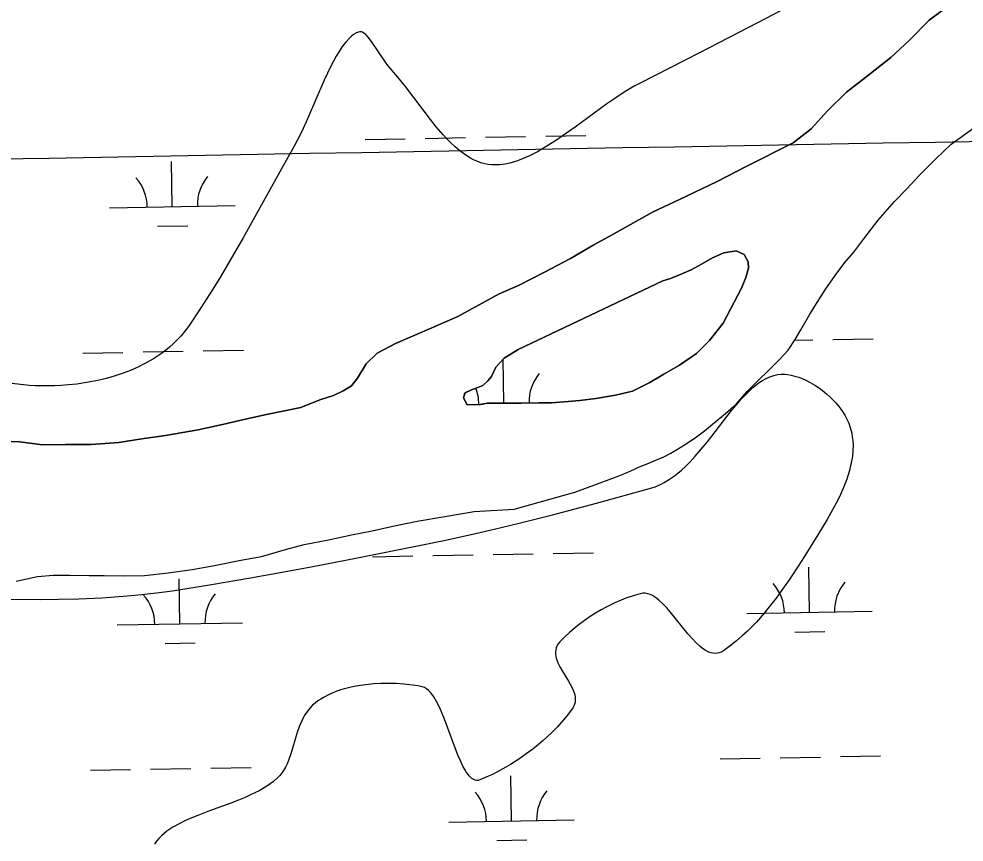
# Model space of a CAD drawing. Extents: x 3925854 to 3964121, y 224593 to 250589.
# Drawn here: x 3949311 to 3950065, y 235892 to 236548 of the extents above; entities that cross this region are included whole.
import ezdxf

# ---------------------------------------------------------------- set-up
doc = ezdxf.new("R2010")
doc.units = 0
for name, color, linetype in [('V-GRID-MAJR', 7, 'Continuous'), ('V-SITE-VEGE', 7, 'Continuous'), ('V-TOPO-SHOR', 7, 'Continuous'), ('V-WETL-SWMP', 7, 'Continuous')]:
    doc.layers.add(name, color=color, linetype=linetype)

msp = doc.modelspace()

# ---------------------------------------------------------------- linework, layer by layer
at = {"layer": 'V-GRID-MAJR'}
msp.add_spline([(3930006.603, 236087.686), (3935327.129, 236182.494), (3940647.643, 236278.076), (3945968.142, 236374.431), (3951288.627, 236471.56), (3956609.098, 236569.464), (3961929.554, 236668.141), (3961929.555, 236668.141)], degree=3, dxfattribs=at)
at = {"layer": 'V-SITE-VEGE'}
for points in [[(3949930.848, 236561.032), (3949899.819, 236544.804), (3949853.165, 236520.703), (3949806.26, 236496.755), (3949802.207, 236494.605), (3949794.394, 236490.001), (3949786.857, 236485.115), (3949779.736, 236480.195), (3949754.456, 236461.761), (3949744.13, 236454.423), (3949739.63, 236451.366), (3949731.498, 236446.153), (3949724.412, 236442.037), (3949718.042, 236438.764), (3949712.531, 236436.327), (3949707.753, 236434.554), (3949703.616, 236433.308), (3949700.032, 236432.473), (3949696.925, 236431.946), (3949694.228, 236431.652), (3949691.889, 236431.527), (3949687.836, 236431.621), (3949684.836, 236431.963), (3949682.61, 236432.379), (3949679.306, 236433.272), (3949676.05, 236434.498), (3949673.549, 236435.666), (3949671.168, 236436.933), (3949666.66, 236439.753), (3949662.55, 236442.803), (3949658.79, 236445.975), (3949655.337, 236449.201), (3949652.16, 236452.42), (3949649.227, 236455.589), (3949643.829, 236461.872), (3949639.19, 236467.647), (3949619.294, 236493.997)], [(3949619.294, 236493.997), (3949613.262, 236501.593), (3949605.494, 236510.645), (3949603.956, 236512.664), (3949592.316, 236530.042), (3949589.661, 236533.39), (3949587.675, 236535.434), (3949586.09, 236536.675), (3949584.926, 236537.314), (3949584.068, 236537.613), (3949582.809, 236537.744), (3949581.586, 236537.461), (3949579.722, 236536.55), (3949577.951, 236535.432), (3949576.261, 236534.14), (3949574.654, 236532.698), (3949571.653, 236529.472), (3949568.87, 236525.86), (3949566.318, 236522.048), (3949563.975, 236518.141), (3949559.816, 236510.346), (3949554.532, 236499.145), (3949541.224, 236468.309), (3949536.622, 236458.243), (3949533.603, 236452.154), (3949530.523, 236446.471), (3949520.38, 236428.459), (3949489.823, 236373.325), (3949479.673, 236355.64), (3949471.807, 236342.396), (3949465.725, 236332.477), (3949456.246, 236317.623), (3949446.271, 236302.804), (3949443.428, 236298.947), (3949440.479, 236295.388), (3949437.446, 236292.101), (3949434.349, 236289.066), (3949431.214, 236286.264), (3949428.05, 236283.679), (3949424.875, 236281.294), (3949421.705, 236279.094), (3949418.547, 236277.064), (3949412.204, 236273.413), (3949406.019, 236270.32), (3949400.039, 236267.705), (3949394.294, 236265.497), (3949388.804, 236263.638), (3949383.581, 236262.075), (3949378.631, 236260.766), (3949373.954, 236259.673), (3949365.119, 236257.965), (3949357.363, 236256.828), (3949350.586, 236256.097), (3949344.692, 236255.655), (3949339.574, 236255.415), (3949330.745, 236255.313), (3949324.263, 236255.497), (3949319.504, 236255.775), (3949312.548, 236256.414), (3949305.849, 236257.309)], [(3949842.487, 236191.233), (3949846.159, 236194.895), (3949850.257, 236199.304), (3949854.83, 236204.577), (3949859.932, 236210.82), (3949879.222, 236235.642), (3949883.052, 236240.307), (3949887.146, 236245.013), (3949891.545, 236249.656), (3949896.204, 236254.018), (3949898.676, 236256.068), (3949901.252, 236257.995), (3949903.943, 236259.767), (3949906.757, 236261.346), (3949909.702, 236262.692), (3949912.795, 236263.759), (3949916.047, 236264.494), (3949918.836, 236264.766), (3949921.792, 236264.711), (3949923.838, 236264.496), (3949926.654, 236264), (3949930.52, 236262.984), (3949932.773, 236262.231), (3949935.374, 236261.221), (3949938.366, 236259.884), (3949941.786, 236258.131), (3949945.665, 236255.853), (3949950.009, 236252.914), (3949954.777, 236249.171)], [(3949954.777, 236249.171), (3949957.206, 236247.026), (3949959.69, 236244.63), (3949962.197, 236241.968), (3949964.687, 236239.017), (3949967.11, 236235.76), (3949969.469, 236232.029), (3949971.437, 236228.236), (3949972.541, 236225.678), (3949973.76, 236222.233), (3949974.958, 236217.58), (3949975.435, 236214.897), (3949975.799, 236211.809), (3949975.992, 236208.252), (3949975.937, 236204.158), (3949975.533, 236199.445), (3949974.659, 236194.026), (3949973.17, 236187.804), (3949970.989, 236180.923), (3949969.571, 236177.134), (3949967.915, 236173.098), (3949965.992, 236168.799), (3949963.79, 236164.232), (3949961.291, 236159.384), (3949955.385, 236148.825), (3949948.047, 236136.69), (3949936.961, 236118.985), (3949929.824, 236107.875), (3949925.03, 236100.67), (3949918.537, 236091.348), (3949914.749, 236086.183), (3949910.325, 236080.434), (3949905.125, 236074.081), (3949898.956, 236067.126), (3949895.551, 236063.558), (3949891.821, 236059.868), (3949887.723, 236056.065), (3949883.205, 236052.169), (3949878.202, 236048.207), (3949872.644, 236044.203), (3949870.868, 236043.168), (3949869.09, 236042.474), (3949867.905, 236042.194), (3949866.322, 236042.034), (3949864.208, 236042.181), (3949862.998, 236042.439), (3949861.615, 236042.88), (3949860.032, 236043.562), (3949858.222, 236044.561), (3949856.151, 236045.968), (3949853.78, 236047.881), (3949851.068, 236050.416), (3949847.963, 236053.693), (3949844.41, 236057.812), (3949830.363, 236075.271), (3949827.52, 236078.519), (3949824.485, 236081.697), (3949821.245, 236084.665), (3949819.576, 236085.992), (3949817.849, 236087.194), (3949816.066, 236088.243), (3949814.229, 236089.099), (3949812.33, 236089.724), (3949810.37, 236090.068), (3949808.349, 236090.078), (3949806.262, 236089.697), (3949800.681, 236088.003), (3949795.012, 236086.033), (3949791.195, 236084.559), (3949786.071, 236082.373), (3949779.196, 236079.054), (3949775.255, 236076.932), (3949770.756, 236074.3), (3949765.621, 236071.007), (3949759.789, 236066.852), (3949756.698, 236064.457), (3949753.421, 236061.76), (3949749.956, 236058.721), (3949746.292, 236055.282), (3949742.434, 236051.387), (3949740.998, 236049.648), (3949739.95, 236047.867), (3949739.448, 236046.656), (3949739.01, 236045.014), (3949738.801, 236042.779), (3949738.858, 236041.485), (3949739.067, 236039.986), (3949739.475, 236038.253), (3949740.134, 236036.25), (3949741.109, 236033.936), (3949742.45, 236031.265), (3949744.203, 236028.185), (3949749.256, 236019.928), (3949751.836, 236015.244), (3949752.963, 236012.774), (3949753.892, 236010.169), (3949754.503, 236007.437), (3949754.638, 236006.046), (3949754.638, 236004.627), (3949754.466, 236003.183), (3949754.101, 236001.713)], [(3949303.609, 236085.38), (3949328.486, 236085.187), (3949342.697, 236085.296), (3949358.925, 236085.664), (3949377.441, 236086.463), (3949387.298, 236087.076), (3949397.796, 236087.891), (3949408.97, 236088.954), (3949420.861, 236090.33), (3949433.507, 236092.091), (3949464.723, 236097.051), (3949495.867, 236102.37), (3949516.601, 236106.085), (3949544.22, 236111.215), (3949581.023, 236118.299), (3949630.097, 236128.009), (3949652.629, 236132.685), (3949675.126, 236137.688), (3949690.095, 236141.18), (3949710.008, 236146.009), (3949736.454, 236152.7), (3949771.487, 236161.938), (3949813.921, 236173.503), (3949818.316, 236174.945), (3949822.58, 236176.788), (3949825.355, 236178.228), (3949828.972, 236180.384), (3949833.66, 236183.655), (3949836.273, 236185.709), (3949839.204, 236188.206), (3949842.487, 236191.233)], [(3949754.101, 236001.713), (3949753.507, 236000.22), (3949752.645, 235998.71), (3949750.601, 235995.753), (3949748.433, 235992.843), (3949743.749, 235987.162), (3949740.404, 235983.49), (3949735.714, 235978.749), (3949729.132, 235972.725), (3949725.249, 235969.451), (3949720.737, 235965.865), (3949715.531, 235961.986), (3949709.582, 235957.857), (3949702.877, 235953.558), (3949699.381, 235951.463), (3949691.979, 235947.355), (3949688.135, 235945.407), (3949684.269, 235943.589), (3949678.606, 235941.242), (3949677.179, 235940.879), (3949675.79, 235940.867), (3949674.883, 235941.041), (3949673.697, 235941.491), (3949672.155, 235942.462), (3949670.32, 235944.178), (3949669.228, 235945.489), (3949668.001, 235947.211), (3949666.627, 235949.45), (3949665.087, 235952.325), (3949663.355, 235955.973), (3949661.407, 235960.536), (3949659.205, 235966.149), (3949650.452, 235989.72), (3949648.605, 235994.25), (3949646.579, 235998.809), (3949644.347, 236003.269), (3949641.91, 236007.386), (3949640.587, 236009.276), (3949639.186, 236011.007), (3949637.701, 236012.541), (3949636.124, 236013.831), (3949634.443, 236014.826), (3949632.651, 236015.467), (3949629.071, 236016.229), (3949625.041, 236016.891), (3949617.997, 236017.687), (3949612.114, 236018.064), (3949604.45, 236018.209), (3949599.594, 236018.105), (3949593.938, 236017.788), (3949587.4, 236017.136), (3949579.939, 236015.996), (3949576.007, 236015.197), (3949571.876, 236014.187), (3949567.57, 236012.928), (3949563.119, 236011.363), (3949558.573, 236009.434), (3949554, 236007.06), (3949551.765, 236005.698), (3949549.559, 236004.199), (3949547.403, 236002.544), (3949545.306, 236000.72), (3949543.291, 235998.71), (3949541.081, 235996.062), (3949539.137, 235993.199), (3949537.972, 235991.186), (3949536.565, 235988.389), (3949534.906, 235984.493), (3949532.997, 235979.085), (3949527.937, 235961.957), (3949526.11, 235956.698), (3949525.012, 235954.04), (3949523.724, 235951.344), (3949522.182, 235948.655), (3949520.314, 235946.03), (3949518.928, 235944.41), (3949517.418, 235942.845), (3949514.053, 235939.878), (3949511.571, 235938.006), (3949507.993, 235935.634), (3949502.8, 235932.665), (3949495.885, 235929.281), (3949491.429, 235927.332), (3949486.164, 235925.181), (3949479.981, 235922.801), (3949463.173, 235916.614), (3949453.766, 235912.998), (3949448.925, 235910.995), (3949443.95, 235908.773), (3949438.914, 235906.284), (3949433.913, 235903.464), (3949429.155, 235900.292), (3949426.886, 235898.528), (3949424.726, 235896.628), (3949422.696, 235894.574), (3949420.836, 235892.35), (3949419.182, 235889.937)]]:
    msp.add_lwpolyline(points, dxfattribs=at)
at = {"layer": 'V-TOPO-SHOR'}
for points in [[(3949271.279, 236212.378), (3949311.574, 236210.775), (3949330.126, 236208.346), (3949348.249, 236208.528), (3949368.793, 236208.536), (3949390.727, 236210.171), (3949409.224, 236213.177), (3949427.927, 236215.784), (3949454.061, 236220.28), (3949473.552, 236224.705), (3949492.84, 236229.133), (3949508.513, 236232.512), (3949535.844, 236238.228), (3949551.089, 236244.225), (3949561.927, 236247.758), (3949569.544, 236251.46), (3949576.149, 236255.554), (3949581.123, 236261.446), (3949587.853, 236272.993), (3949596.827, 236281.543), (3949611.251, 236289.141), (3949624.887, 236294.919), (3949642.131, 236302.345), (3949660.975, 236310.793), (3949680.404, 236321.26), (3949694.023, 236328.649), (3949709.461, 236335.453), (3949730.099, 236345.933), (3949750.73, 236356.818), (3949769.547, 236367.883), (3949783.568, 236375.477), (3949802.993, 236386.348), (3949816.608, 236394.138), (3949837.654, 236404.02), (3949867.714, 236418.424), (3949890.955, 236430.341), (3949928.423, 236449.25), (3949942.61, 236460.268), (3949955.756, 236474.701), (3949970.708, 236489.555), (3949986.093, 236501.593), (3950006.274, 236517.303), (3950021.038, 236530.947), (3950036.584, 236546.815), (3950058.365, 236563.549)], [(3949309.102, 236099.605), (3949325.979, 236103.402), (3949338.454, 236104.537), (3949351.544, 236104.469), (3949367.255, 236104.225), (3949379.137, 236104.146), (3949394.446, 236103.898), (3949411.158, 236104.269), (3949430.27, 236106.276), (3949449.373, 236109.087), (3949467.066, 236112.088), (3949487.964, 236116.53), (3949504.45, 236119.315), (3949523.726, 236124.947), (3949538.588, 236128.926), (3949557.883, 236132.748), (3949576.169, 236136.557), (3949592.649, 236139.949), (3949609.328, 236143.541), (3949628.62, 236147.563), (3949650.536, 236151.211), (3949674.057, 236155.276), (3949705.859, 236157.009), (3949754.255, 236170.591), (3949786.759, 236182.602), (3949794.781, 236185.906), (3949801.197, 236188.589), (3949805.002, 236190.643), (3949812.025, 236193.332), (3949817.641, 236195.603), (3949825.259, 236198.902), (3949830.869, 236201.78), (3949834.875, 236204.037), (3949841.678, 236208.334), (3949850.081, 236213.857), (3949857.675, 236219.573), (3949864.065, 236224.873), (3949874.452, 236233.237), (3949883.031, 236241.177), (3949891.592, 236250.932), (3949899.763, 236259.271), (3949909.338, 236268.432), (3949917.712, 236276.573), (3949924.284, 236283.89), (3949929.836, 236292.404), (3949934.391, 236300.104), (3949941.717, 236312.462), (3949947.461, 236321.785), (3949953.804, 236331.918), (3949961.742, 236343.479), (3949969.492, 236353.83), (3949976.658, 236361.956), (3949984.606, 236372.509), (3949995.933, 236387.527), (3950009.073, 236402.363), (3950018.642, 236412.128), (3950029.199, 236423.513), (3950041.958, 236436.329), (3950054.123, 236448.134), (3950072.318, 236461.006)], [(3949824.415, 236339.24), (3949709.174, 236284.499), (3949697.968, 236277.537), (3949691.394, 236270.421), (3949687.844, 236262.933), (3949685.059, 236259.482), (3949681.07, 236255.816), (3949676.857, 236254.162), (3949671.841, 236252.3), (3949668.034, 236250.449), (3949666.435, 236249.224), (3949666.24, 236248.618), (3949665.464, 236245.789), (3949668.337, 236240.381), (3949678.809, 236240.487), (3949684.637, 236241.554), (3949698.33, 236241.693), (3949711.624, 236241.628), (3949725.517, 236241.767), (3949735.385, 236241.867), (3949749.067, 236243.014), (3949758.324, 236243.713), (3949770.997, 236245.251), (3949786.677, 236248.03), (3949800.138, 236251.188), (3949813.964, 236257.973), (3949825.173, 236264.733), (3949837.586, 236271.908), (3949851.187, 236281.31), (3949861.554, 236291.685), (3949872.49, 236305.29), (3949887.111, 236333.231), (3949890.447, 236341.724), (3949892.788, 236349.197), (3949892.333, 236354.229), (3949889.253, 236360.24), (3949882.779, 236362.992), (3949872.926, 236361.483), (3949864.108, 236357.364), (3949855.295, 236352.441), (3949847.085, 236347.927), (3949837.66, 236344.005), (3949830.441, 236340.913), (3949824.415, 236339.24)]]:
    msp.add_lwpolyline(points, dxfattribs=at)
at = {"layer": 'V-WETL-SWMP'}
for p, q in [((3950054.123, 236448.134), (3950072.318, 236461.006)), ((3949587.088, 236451.823), (3949619.083, 236452.405)), ((3949635.08, 236452.696), (3949667.075, 236453.278)), ((3949683.072, 236453.569), (3949715.067, 236454.15)), ((3949731.064, 236454.441), (3949763.059, 236455.023)), ((3950041.958, 236436.33), (3950054.123, 236448.134)), ((3949433.444, 236398.279), (3949432.79, 236434.273)), ((3950029.199, 236423.512), (3950041.958, 236436.33)), ((3950018.641, 236412.127), (3950029.199, 236423.512)), ((3950009.074, 236402.363), (3950018.641, 236412.127)), ((3949383.452, 236397.37), (3949483.436, 236399.188)), ((3949995.933, 236387.528), (3950009.074, 236402.363)), ((3949984.606, 236372.51), (3949995.933, 236387.528)), ((3949421.727, 236382.633), (3949445.723, 236383.069)), ((3949976.658, 236361.957), (3949984.606, 236372.51)), ((3949969.491, 236353.829), (3949976.658, 236361.957)), ((3949961.742, 236343.479), (3949969.491, 236353.829)), ((3949953.804, 236331.919), (3949961.742, 236343.479)), ((3949947.462, 236321.785), (3949953.804, 236331.919)), ((3949941.717, 236312.463), (3949947.462, 236321.785)), ((3949934.391, 236300.104), (3949941.717, 236312.463)), ((3949929.837, 236292.404), (3949934.391, 236300.104)), ((3949924.285, 236283.89), (3949929.837, 236292.404)), ((3949929.474, 236291.847), (3949943.959, 236292.111)), ((3949959.956, 236292.402), (3949991.951, 236292.983)), ((3949362.147, 236281.532), (3949394.142, 236282.113)), ((3949410.139, 236282.404), (3949442.134, 236282.986)), ((3949458.131, 236283.277), (3949490.126, 236283.859)), ((3949917.713, 236276.573), (3949924.285, 236283.89)), ((3949697.771, 236241.687), (3949697.135, 236276.637)), ((3949909.338, 236268.432), (3949917.713, 236276.573)), ((3949899.764, 236259.272), (3949909.338, 236268.432)), ((3949891.592, 236250.932), (3949899.764, 236259.272)), ((3949883.032, 236241.178), (3949891.592, 236250.932)), ((3949668.19, 236240.659), (3949681.018, 236240.892)), ((3949733.82, 236241.852), (3949735.577, 236241.884)), ((3949874.453, 236233.237), (3949883.032, 236241.178)), ((3949864.065, 236224.874), (3949874.453, 236233.237)), ((3949850.08, 236213.857), (3949857.675, 236219.573)), ((3949857.675, 236219.573), (3949864.065, 236224.874)), ((3949841.678, 236208.334), (3949850.08, 236213.857)), ((3949830.869, 236201.78), (3949834.874, 236204.036)), ((3949834.874, 236204.036), (3949841.678, 236208.334)), ((3949812.025, 236193.331), (3949817.641, 236195.604)), ((3949817.641, 236195.604), (3949825.26, 236198.903)), ((3949825.26, 236198.903), (3949830.869, 236201.78)), ((3949794.781, 236185.906), (3949801.198, 236188.589)), ((3949801.198, 236188.589), (3949805.003, 236190.642)), ((3949805.003, 236190.642), (3949812.025, 236193.331)), ((3949754.256, 236170.591), (3949786.759, 236182.602)), ((3949786.759, 236182.602), (3949794.781, 236185.906)), ((3949705.859, 236157.009), (3949754.256, 236170.591)), ((3949628.621, 236147.564), (3949650.536, 236151.21)), ((3949650.536, 236151.21), (3949674.057, 236155.276)), ((3949674.057, 236155.276), (3949705.859, 236157.009)), ((3949592.65, 236139.948), (3949609.329, 236143.541)), ((3949609.329, 236143.541), (3949628.621, 236147.564)), ((3949557.883, 236132.747), (3949576.17, 236136.558)), ((3949576.17, 236136.558), (3949592.65, 236139.948)), ((3949523.726, 236124.948), (3949538.588, 236128.926)), ((3949538.588, 236128.926), (3949557.883, 236132.747)), ((3949504.45, 236119.315), (3949523.726, 236124.948)), ((3949641.128, 236120.076), (3949673.123, 236120.658)), ((3949689.12, 236120.949), (3949721.115, 236121.53)), ((3949737.112, 236121.821), (3949769.107, 236122.403)), ((3949467.065, 236112.088), (3949487.964, 236116.529)), ((3949487.964, 236116.529), (3949504.45, 236119.315)), ((3949593.136, 236119.203), (3949625.131, 236119.785)), ((3949411.158, 236104.269), (3949430.269, 236106.276)), ((3949430.269, 236106.276), (3949449.373, 236109.088)), ((3949449.373, 236109.088), (3949467.065, 236112.088)), ((3949941.317, 236074.784), (3949940.663, 236110.778)), ((3949309.101, 236099.606), (3949325.979, 236103.403)), ((3949325.979, 236103.403), (3949338.453, 236104.537)), ((3949338.453, 236104.537), (3949351.544, 236104.469)), ((3949351.544, 236104.469), (3949367.255, 236104.226)), ((3949367.255, 236104.226), (3949379.138, 236104.145)), ((3949379.138, 236104.145), (3949394.446, 236103.898)), ((3949394.446, 236103.898), (3949411.158, 236104.269)), ((3949439.492, 236065.659), (3949438.838, 236101.653)), ((3949891.326, 236073.875), (3949991.309, 236075.693)), ((3949389.5, 236064.75), (3949489.484, 236066.568)), ((3949929.6, 236059.137), (3949953.596, 236059.574)), ((3949427.775, 236050.013), (3949451.771, 236050.449)), ((3949870.02, 235958.036), (3949902.015, 235958.618)), ((3949918.012, 235958.909), (3949950.007, 235959.491)), ((3949966.004, 235959.782), (3949997.999, 235960.363)), ((3949368.195, 235948.912), (3949400.19, 235949.493)), ((3949416.187, 235949.784), (3949448.182, 235950.366)), ((3949464.179, 235950.657), (3949496.174, 235951.239)), ((3949703.828, 235908.577), (3949703.173, 235944.571)), ((3949653.836, 235907.668), (3949753.819, 235909.486)), ((3949692.11, 235892.93), (3949716.106, 235893.367))]:
    msp.add_line(p, q, dxfattribs=at)
for points in [[(3950079.563, 236578.265), (3950058.365, 236563.549), (3950036.584, 236546.814), (3950021.037, 236530.947), (3950006.273, 236517.304), (3949986.092, 236501.592), (3949970.708, 236489.554), (3949955.755, 236474.7), (3949942.61, 236460.268), (3949928.423, 236449.249)], [(3949928.423, 236449.249), (3949890.955, 236430.34), (3949867.715, 236418.423), (3949837.653, 236404.02), (3949816.608, 236394.139), (3949802.993, 236386.348), (3949783.568, 236375.477), (3949769.548, 236367.883), (3949750.73, 236356.817), (3949730.098, 236345.933), (3949709.461, 236335.452), (3949694.023, 236328.65), (3949680.404, 236321.261), (3949660.975, 236310.793), (3949642.131, 236302.344), (3949624.887, 236294.919), (3949611.251, 236289.141), (3949596.828, 236281.543), (3949587.853, 236272.994), (3949581.123, 236261.446), (3949576.148, 236255.555), (3949569.544, 236251.46), (3949561.928, 236247.758), (3949551.089, 236244.224), (3949535.845, 236238.229), (3949508.514, 236232.513), (3949492.84, 236229.132), (3949473.551, 236224.706), (3949454.062, 236220.279), (3949427.927, 236215.784), (3949409.224, 236213.177), (3949390.727, 236210.17), (3949368.792, 236208.537), (3949348.25, 236208.529), (3949330.127, 236208.345), (3949311.574, 236210.775), (3949271.28, 236212.379)]]:
    msp.add_lwpolyline(points, dxfattribs=at)
msp.add_lwpolyline([(3949709.174, 236284.498), (3949824.416, 236339.239), (3949830.441, 236340.912), (3949837.66, 236344.006), (3949847.085, 236347.928), (3949855.296, 236352.442), (3949864.107, 236357.365), (3949872.927, 236361.483), (3949882.779, 236362.992), (3949889.252, 236360.239), (3949892.334, 236354.228), (3949892.788, 236349.198), (3949890.447, 236341.723), (3949887.11, 236333.231), (3949872.491, 236305.29), (3949861.553, 236291.686), (3949851.186, 236281.31), (3949837.587, 236271.908), (3949825.174, 236264.733), (3949813.965, 236257.973), (3949800.138, 236251.187), (3949786.677, 236248.029), (3949770.997, 236245.251), (3949758.325, 236243.713), (3949749.068, 236243.014), (3949735.385, 236241.868), (3949725.518, 236241.768), (3949711.624, 236241.627), (3949698.331, 236241.693), (3949684.638, 236241.554), (3949678.809, 236240.488), (3949668.338, 236240.381), (3949665.463, 236245.789), (3949666.24, 236248.617), (3949666.435, 236249.223), (3949668.034, 236250.448), (3949671.842, 236252.299), (3949676.857, 236254.162), (3949681.07, 236255.816), (3949685.06, 236259.482), (3949687.845, 236262.934), (3949691.393, 236270.421), (3949697.967, 236277.537)], close=True, dxfattribs=at)
for centre, start, end in [((3949488.669, 236399.758), 140.269876, 181.813534), ((3949378.202, 236397.75), 0.269879, 41.813537), ((3949753.005, 236242.676), 140.269876, 181.603792), ((3949642.537, 236240.667), 0.269879, 21.51534), ((3949886.075, 236074.254), 0.269879, 41.813537), ((3949996.542, 236076.263), 140.269876, 181.813534), ((3949384.25, 236065.13), 0.269879, 41.813537), ((3949494.717, 236067.138), 140.269876, 181.813534), ((3949759.053, 235910.056), 140.269876, 181.813534), ((3949648.585, 235908.047), 0.269879, 41.813537)]:
    msp.add_arc(centre, 35.246, start, end, dxfattribs=at)

doc.saveas('drawing.dxf')
